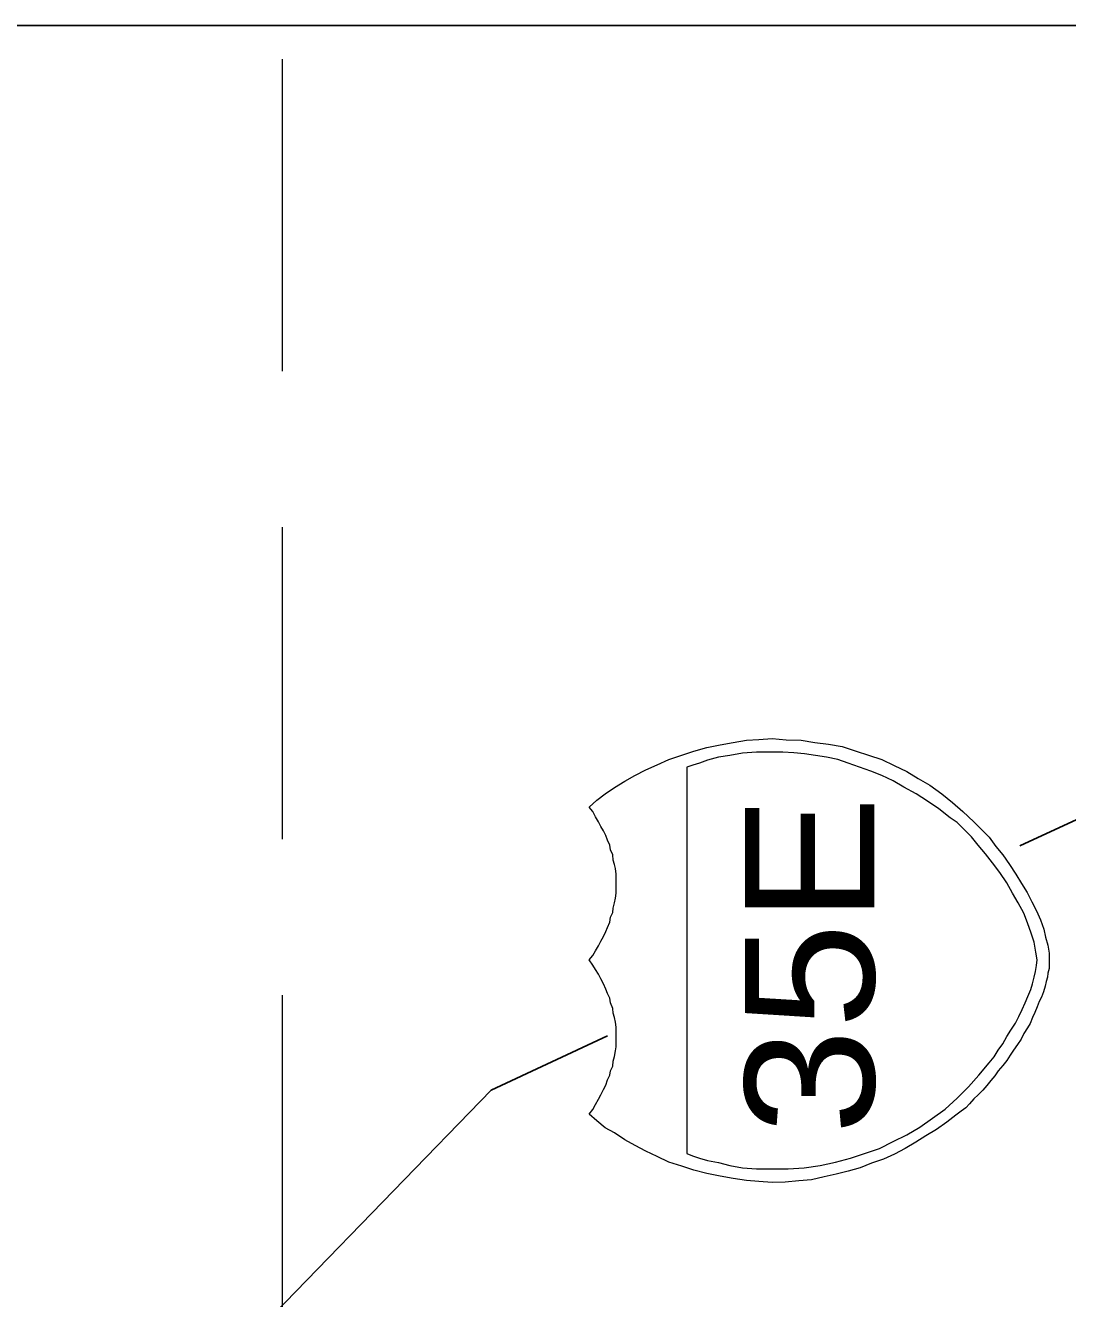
# Model space of a CAD drawing. Extents: x 2363323 to 2367082, y 6956018 to 6980837.
# Drawn here: x 2365838.7 to 2365879.8, y 6980785.4 to 6980835.5 of the extents above; entities that cross this region are included whole.
import ezdxf

# ---------------------------------------------------------------- set-up
doc = ezdxf.new("R2010")
doc.units = 0
doc.header["$LTSCALE"] = 4.1
doc.linetypes.add('MEDIUM_DASHED', pattern=[4.5, 3, -1.5])
doc.layers.add('62', color=7, linetype='Continuous', lineweight=13)
doc.layers.add('63', color=7, linetype='Continuous', lineweight=13)

msp = doc.modelspace()

# ---------------------------------------------------------------- linework, layer by layer
at = {"layer": '62', "linetype": 'MEDIUM_DASHED'}
msp.add_line((2365848.822, 6980834.218), (2365848.821, 6980385.954), dxfattribs=at)
at = {"layer": '62', "lineweight": 25}
for points in [[(2365753.976, 6980385.954), (2366219.249, 6980385.954), (2366219.249, 6980835.546), (2365753.974, 6980835.546)], [(2365877.894, 6980803.212), (2365897.762, 6980812.39), (2365933.901, 6980820.244), (2365960.272, 6980835.546)], [(2365753.976, 6980728.911), (2365775.622, 6980736.2), (2365810.86, 6980748.104), (2365833.947, 6980769.772), (2365857.058, 6980793.579), (2365861.646, 6980795.718)]]:
    msp.add_lwpolyline(points, dxfattribs=at)
at = {"layer": '62'}
for points in [[(2365861.376, 6980799.453), (2365861.488, 6980799.632), (2365861.578, 6980799.836), (2365861.646, 6980799.993), (2365861.736, 6980800.196), (2365861.76, 6980800.398), (2365861.85, 6980800.578), (2365861.871, 6980800.758), (2365861.918, 6980800.96), (2365861.961, 6980801.142), (2365861.985, 6980801.343), (2365861.984, 6980801.523), (2365861.985, 6980801.726), (2365861.985, 6980801.904), (2365861.985, 6980802.086), (2365861.961, 6980802.31), (2365861.916, 6980802.468), (2365861.871, 6980802.648), (2365861.848, 6980802.85), (2365861.76, 6980803.053), (2365861.736, 6980803.233), (2365861.646, 6980803.436), (2365861.58, 6980803.617), (2365861.488, 6980803.796), (2365861.376, 6980803.976), (2365861.286, 6980804.157), (2365861.175, 6980804.358), (2365861.062, 6980804.56), (2365860.926, 6980804.74), (2365861.218, 6980805.01), (2365861.556, 6980805.256), (2365861.918, 6980805.506), (2365862.321, 6980805.753), (2365862.726, 6980805.978), (2365863.154, 6980806.202), (2365863.605, 6980806.406), (2365864.054, 6980806.61), (2365864.572, 6980806.788), (2365865.045, 6980806.947), (2365865.562, 6980807.08), (2365866.078, 6980807.194), (2365866.596, 6980807.283), (2365867.114, 6980807.373), (2365867.61, 6980807.396), (2365868.126, 6980807.44), (2365868.688, 6980807.394), (2365869.275, 6980807.373), (2365869.815, 6980807.283), (2365870.355, 6980807.217), (2365870.896, 6980807.126), (2365871.436, 6980806.946), (2365871.932, 6980806.788), (2365872.45, 6980806.608), (2365872.944, 6980806.382), (2365873.439, 6980806.134), (2365873.89, 6980805.866), (2365874.339, 6980805.596), (2365874.812, 6980805.258), (2365875.239, 6980804.922), (2365875.644, 6980804.562), (2365876.073, 6980804.156), (2365876.364, 6980803.863), (2365876.68, 6980803.548), (2365876.949, 6980803.188), (2365877.219, 6980802.85), (2365877.49, 6980802.47), (2365877.738, 6980802.087), (2365877.963, 6980801.726), (2365878.186, 6980801.366), (2365878.366, 6980801.006), (2365878.546, 6980800.646), (2365878.704, 6980800.286), (2365878.84, 6980799.924), (2365878.906, 6980799.61), (2365878.998, 6980799.296), (2365879.042, 6980798.982), (2365879.042, 6980798.71)], [(2365879.042, 6980798.71), (2365879.042, 6980798.53), (2365879.043, 6980798.374), (2365878.998, 6980798.193), (2365878.976, 6980798.036), (2365878.93, 6980797.856), (2365878.884, 6980797.676), (2365878.818, 6980797.452), (2365878.75, 6980797.25), (2365878.659, 6980797.068), (2365878.569, 6980796.866), (2365878.48, 6980796.64), (2365878.39, 6980796.438), (2365878.299, 6980796.212), (2365878.188, 6980796.033), (2365878.052, 6980795.81), (2365877.939, 6980795.583), (2365877.804, 6980795.38), (2365877.646, 6980795.156), (2365877.512, 6980794.953), (2365877.378, 6980794.75), (2365877.219, 6980794.548), (2365877.039, 6980794.344), (2365876.904, 6980794.143), (2365876.748, 6980793.962), (2365876.589, 6980793.759), (2365876.432, 6980793.579), (2365876.252, 6980793.399), (2365876.072, 6980793.242), (2365875.914, 6980793.039), (2365875.758, 6980792.882), (2365875.578, 6980792.746), (2365875.374, 6980792.589), (2365875.016, 6980792.319), (2365874.609, 6980792.026), (2365874.182, 6980791.779), (2365873.799, 6980791.532), (2365873.372, 6980791.284), (2365872.946, 6980791.059), (2365872.516, 6980790.856), (2365872.044, 6980790.698), (2365871.596, 6980790.52), (2365871.122, 6980790.384), (2365870.648, 6980790.272), (2365870.175, 6980790.159), (2365869.68, 6980790.046), (2365869.185, 6980790.002), (2365868.644, 6980789.956), (2365868.128, 6980789.934), (2365867.61, 6980789.979), (2365867.114, 6980790.024), (2365866.596, 6980790.092), (2365866.078, 6980790.182), (2365865.562, 6980790.294), (2365865.044, 6980790.429), (2365864.572, 6980790.586), (2365864.054, 6980790.746), (2365863.604, 6980790.969), (2365863.154, 6980791.173), (2365862.728, 6980791.396), (2365862.321, 6980791.622), (2365861.916, 6980791.892), (2365861.556, 6980792.094), (2365861.22, 6980792.364), (2365860.926, 6980792.634), (2365861.062, 6980792.816), (2365861.175, 6980793.016), (2365861.286, 6980793.219), (2365861.376, 6980793.4), (2365861.49, 6980793.602), (2365861.578, 6980793.782), (2365861.646, 6980793.984), (2365861.736, 6980794.164), (2365861.758, 6980794.344), (2365861.848, 6980794.524), (2365861.872, 6980794.728), (2365861.918, 6980794.91), (2365861.961, 6980795.133), (2365861.984, 6980795.289), (2365861.984, 6980795.47), (2365861.984, 6980795.696), (2365861.984, 6980795.876), (2365861.984, 6980796.056), (2365861.961, 6980796.26), (2365861.916, 6980796.438), (2365861.872, 6980796.616), (2365861.848, 6980796.798), (2365861.758, 6980797.023), (2365861.736, 6980797.203), (2365861.648, 6980797.384), (2365861.578, 6980797.563), (2365861.49, 6980797.767), (2365861.376, 6980797.968), (2365861.286, 6980798.148), (2365861.174, 6980798.33), (2365861.061, 6980798.508), (2365860.926, 6980798.71), (2365861.061, 6980798.89), (2365861.174, 6980799.072), (2365861.286, 6980799.273), (2365861.376, 6980799.453)]]:
    msp.add_lwpolyline(points, dxfattribs=at)
msp.add_lwpolyline([(2365864.774, 6980806.316), (2365864.774, 6980791.08), (2365864.998, 6980790.992), (2365865.27, 6980790.902), (2365865.584, 6980790.812), (2365866.012, 6980790.722), (2365866.462, 6980790.609), (2365866.956, 6980790.52), (2365867.517, 6980790.474), (2365868.126, 6980790.476), (2365868.756, 6980790.472), (2365869.386, 6980790.519), (2365870.018, 6980790.609), (2365870.625, 6980790.744), (2365871.213, 6980790.902), (2365871.776, 6980791.082), (2365872.359, 6980791.284), (2365872.9, 6980791.556), (2365873.439, 6980791.824), (2365873.956, 6980792.116), (2365874.452, 6980792.475), (2365874.946, 6980792.836), (2365875.418, 6980793.264), (2365875.869, 6980793.714), (2365876.276, 6980794.166), (2365876.679, 6980794.659), (2365876.882, 6980794.886), (2365877.039, 6980795.157), (2365877.219, 6980795.403), (2365877.376, 6980795.696), (2365877.534, 6980795.944), (2365877.716, 6980796.214), (2365877.849, 6980796.484), (2365877.984, 6980796.754), (2365878.096, 6980797.023), (2365878.21, 6980797.272), (2365878.323, 6980797.54), (2365878.389, 6980797.767), (2365878.456, 6980798.036), (2365878.503, 6980798.26), (2365878.548, 6980798.486), (2365878.569, 6980798.71), (2365878.524, 6980799.024), (2365878.458, 6980799.408), (2365878.344, 6980799.768), (2365878.188, 6980800.173), (2365878.053, 6980800.556), (2365877.826, 6980800.959), (2365877.602, 6980801.343), (2365877.376, 6980801.75), (2365877.108, 6980802.153), (2365876.814, 6980802.537), (2365876.544, 6980802.896), (2365876.253, 6980803.233), (2365875.982, 6980803.57), (2365875.69, 6980803.863), (2365875.419, 6980804.133), (2365875.15, 6980804.313), (2365874.699, 6980804.673), (2365874.249, 6980804.966), (2365873.8, 6980805.26), (2365873.326, 6980805.528), (2365872.899, 6980805.776), (2365872.449, 6980805.978), (2365872.023, 6980806.158), (2365871.572, 6980806.316), (2365871.123, 6980806.473), (2365870.716, 6980806.61), (2365870.266, 6980806.698), (2365869.839, 6980806.766), (2365869.41, 6980806.833), (2365868.982, 6980806.878), (2365868.555, 6980806.9), (2365868.126, 6980806.902), (2365867.518, 6980806.902), (2365866.958, 6980806.856), (2365866.461, 6980806.764), (2365866.011, 6980806.698), (2365865.582, 6980806.586), (2365865.27, 6980806.473), (2365865, 6980806.383)], close=True, dxfattribs=at)
at = {"layer": '63', "linetype": 'MEDIUM_DASHED'}
msp.add_line((2365848.822, 6980834.218), (2365848.821, 6980385.954), dxfattribs=at)
at = {"layer": '63', "lineweight": 25}
for points in [[(2365753.976, 6980385.954), (2366219.249, 6980385.954), (2366219.249, 6980835.546), (2365753.974, 6980835.546)], [(2365877.894, 6980803.212), (2365897.762, 6980812.39), (2365933.901, 6980820.244), (2365960.272, 6980835.546)], [(2365753.976, 6980728.911), (2365775.622, 6980736.2), (2365810.86, 6980748.104), (2365833.947, 6980769.772), (2365857.058, 6980793.579), (2365861.646, 6980795.718)]]:
    msp.add_lwpolyline(points, dxfattribs=at)
at = {"layer": '63'}
for points in [[(2365861.376, 6980799.453), (2365861.488, 6980799.632), (2365861.578, 6980799.836), (2365861.646, 6980799.993), (2365861.736, 6980800.196), (2365861.76, 6980800.398), (2365861.85, 6980800.578), (2365861.871, 6980800.758), (2365861.918, 6980800.96), (2365861.961, 6980801.142), (2365861.985, 6980801.343), (2365861.984, 6980801.523), (2365861.985, 6980801.726), (2365861.985, 6980801.904), (2365861.985, 6980802.086), (2365861.961, 6980802.31), (2365861.916, 6980802.468), (2365861.871, 6980802.648), (2365861.848, 6980802.85), (2365861.76, 6980803.053), (2365861.736, 6980803.233), (2365861.646, 6980803.436), (2365861.58, 6980803.617), (2365861.488, 6980803.796), (2365861.376, 6980803.976), (2365861.286, 6980804.157), (2365861.175, 6980804.358), (2365861.062, 6980804.56), (2365860.926, 6980804.74), (2365861.218, 6980805.01), (2365861.556, 6980805.256), (2365861.918, 6980805.506), (2365862.321, 6980805.753), (2365862.726, 6980805.978), (2365863.154, 6980806.202), (2365863.605, 6980806.406), (2365864.054, 6980806.61), (2365864.572, 6980806.788), (2365865.045, 6980806.947), (2365865.562, 6980807.08), (2365866.078, 6980807.194), (2365866.596, 6980807.283), (2365867.114, 6980807.373), (2365867.61, 6980807.396), (2365868.126, 6980807.44), (2365868.688, 6980807.394), (2365869.275, 6980807.373), (2365869.815, 6980807.283), (2365870.355, 6980807.217), (2365870.896, 6980807.126), (2365871.436, 6980806.946), (2365871.932, 6980806.788), (2365872.45, 6980806.608), (2365872.944, 6980806.382), (2365873.439, 6980806.134), (2365873.89, 6980805.866), (2365874.339, 6980805.596), (2365874.812, 6980805.258), (2365875.239, 6980804.922), (2365875.644, 6980804.562), (2365876.073, 6980804.156), (2365876.364, 6980803.863), (2365876.68, 6980803.548), (2365876.949, 6980803.188), (2365877.219, 6980802.85), (2365877.49, 6980802.47), (2365877.738, 6980802.087), (2365877.963, 6980801.726), (2365878.186, 6980801.366), (2365878.366, 6980801.006), (2365878.546, 6980800.646), (2365878.704, 6980800.286), (2365878.84, 6980799.924), (2365878.906, 6980799.61), (2365878.998, 6980799.296), (2365879.042, 6980798.982), (2365879.042, 6980798.71)], [(2365879.042, 6980798.71), (2365879.042, 6980798.53), (2365879.043, 6980798.374), (2365878.998, 6980798.193), (2365878.976, 6980798.036), (2365878.93, 6980797.856), (2365878.884, 6980797.676), (2365878.818, 6980797.452), (2365878.75, 6980797.25), (2365878.659, 6980797.068), (2365878.569, 6980796.866), (2365878.48, 6980796.64), (2365878.39, 6980796.438), (2365878.299, 6980796.212), (2365878.188, 6980796.033), (2365878.052, 6980795.81), (2365877.939, 6980795.583), (2365877.804, 6980795.38), (2365877.646, 6980795.156), (2365877.512, 6980794.953), (2365877.378, 6980794.75), (2365877.219, 6980794.548), (2365877.039, 6980794.344), (2365876.904, 6980794.143), (2365876.748, 6980793.962), (2365876.589, 6980793.759), (2365876.432, 6980793.579), (2365876.252, 6980793.399), (2365876.072, 6980793.242), (2365875.914, 6980793.039), (2365875.758, 6980792.882), (2365875.578, 6980792.746), (2365875.374, 6980792.589), (2365875.016, 6980792.319), (2365874.609, 6980792.026), (2365874.182, 6980791.779), (2365873.799, 6980791.532), (2365873.372, 6980791.284), (2365872.946, 6980791.059), (2365872.516, 6980790.856), (2365872.044, 6980790.698), (2365871.596, 6980790.52), (2365871.122, 6980790.384), (2365870.648, 6980790.272), (2365870.175, 6980790.159), (2365869.68, 6980790.046), (2365869.185, 6980790.002), (2365868.644, 6980789.956), (2365868.128, 6980789.934), (2365867.61, 6980789.979), (2365867.114, 6980790.024), (2365866.596, 6980790.092), (2365866.078, 6980790.182), (2365865.562, 6980790.294), (2365865.044, 6980790.429), (2365864.572, 6980790.586), (2365864.054, 6980790.746), (2365863.604, 6980790.969), (2365863.154, 6980791.173), (2365862.728, 6980791.396), (2365862.321, 6980791.622), (2365861.916, 6980791.892), (2365861.556, 6980792.094), (2365861.22, 6980792.364), (2365860.926, 6980792.634), (2365861.062, 6980792.816), (2365861.175, 6980793.016), (2365861.286, 6980793.219), (2365861.376, 6980793.4), (2365861.49, 6980793.602), (2365861.578, 6980793.782), (2365861.646, 6980793.984), (2365861.736, 6980794.164), (2365861.758, 6980794.344), (2365861.848, 6980794.524), (2365861.872, 6980794.728), (2365861.918, 6980794.91), (2365861.961, 6980795.133), (2365861.984, 6980795.289), (2365861.984, 6980795.47), (2365861.984, 6980795.696), (2365861.984, 6980795.876), (2365861.984, 6980796.056), (2365861.961, 6980796.26), (2365861.916, 6980796.438), (2365861.872, 6980796.616), (2365861.848, 6980796.798), (2365861.758, 6980797.023), (2365861.736, 6980797.203), (2365861.648, 6980797.384), (2365861.578, 6980797.563), (2365861.49, 6980797.767), (2365861.376, 6980797.968), (2365861.286, 6980798.148), (2365861.174, 6980798.33), (2365861.061, 6980798.508), (2365860.926, 6980798.71), (2365861.061, 6980798.89), (2365861.174, 6980799.072), (2365861.286, 6980799.273), (2365861.376, 6980799.453)]]:
    msp.add_lwpolyline(points, dxfattribs=at)
msp.add_lwpolyline([(2365864.774, 6980806.316), (2365864.774, 6980791.08), (2365864.998, 6980790.992), (2365865.27, 6980790.902), (2365865.584, 6980790.812), (2365866.012, 6980790.722), (2365866.462, 6980790.609), (2365866.956, 6980790.52), (2365867.517, 6980790.474), (2365868.126, 6980790.476), (2365868.756, 6980790.472), (2365869.386, 6980790.519), (2365870.018, 6980790.609), (2365870.625, 6980790.744), (2365871.213, 6980790.902), (2365871.776, 6980791.082), (2365872.359, 6980791.284), (2365872.9, 6980791.556), (2365873.439, 6980791.824), (2365873.956, 6980792.116), (2365874.452, 6980792.475), (2365874.946, 6980792.836), (2365875.418, 6980793.264), (2365875.869, 6980793.714), (2365876.276, 6980794.166), (2365876.679, 6980794.659), (2365876.882, 6980794.886), (2365877.039, 6980795.157), (2365877.219, 6980795.403), (2365877.376, 6980795.696), (2365877.534, 6980795.944), (2365877.716, 6980796.214), (2365877.849, 6980796.484), (2365877.984, 6980796.754), (2365878.096, 6980797.023), (2365878.21, 6980797.272), (2365878.323, 6980797.54), (2365878.389, 6980797.767), (2365878.456, 6980798.036), (2365878.503, 6980798.26), (2365878.548, 6980798.486), (2365878.569, 6980798.71), (2365878.524, 6980799.024), (2365878.458, 6980799.408), (2365878.344, 6980799.768), (2365878.188, 6980800.173), (2365878.053, 6980800.556), (2365877.826, 6980800.959), (2365877.602, 6980801.343), (2365877.376, 6980801.75), (2365877.108, 6980802.153), (2365876.814, 6980802.537), (2365876.544, 6980802.896), (2365876.253, 6980803.233), (2365875.982, 6980803.57), (2365875.69, 6980803.863), (2365875.419, 6980804.133), (2365875.15, 6980804.313), (2365874.699, 6980804.673), (2365874.249, 6980804.966), (2365873.8, 6980805.26), (2365873.326, 6980805.528), (2365872.899, 6980805.776), (2365872.449, 6980805.978), (2365872.023, 6980806.158), (2365871.572, 6980806.316), (2365871.123, 6980806.473), (2365870.716, 6980806.61), (2365870.266, 6980806.698), (2365869.839, 6980806.766), (2365869.41, 6980806.833), (2365868.982, 6980806.878), (2365868.555, 6980806.9), (2365868.126, 6980806.902), (2365867.518, 6980806.902), (2365866.958, 6980806.856), (2365866.461, 6980806.764), (2365866.011, 6980806.698), (2365865.582, 6980806.586), (2365865.27, 6980806.473), (2365865, 6980806.383)], close=True, dxfattribs=at)

# ---------------------------------------------------------------- texts
at = {"layer": '62', "width": 1.1}
msp.add_text('35E', height=5.099, rotation=90, dxfattribs=at).set_placement((2365872.155, 6980791.824))
at = {"layer": '63', "width": 1.1}
msp.add_text('35E', height=5.099, rotation=90, dxfattribs=at).set_placement((2365872.155, 6980791.824))

doc.saveas('drawing.dxf')
